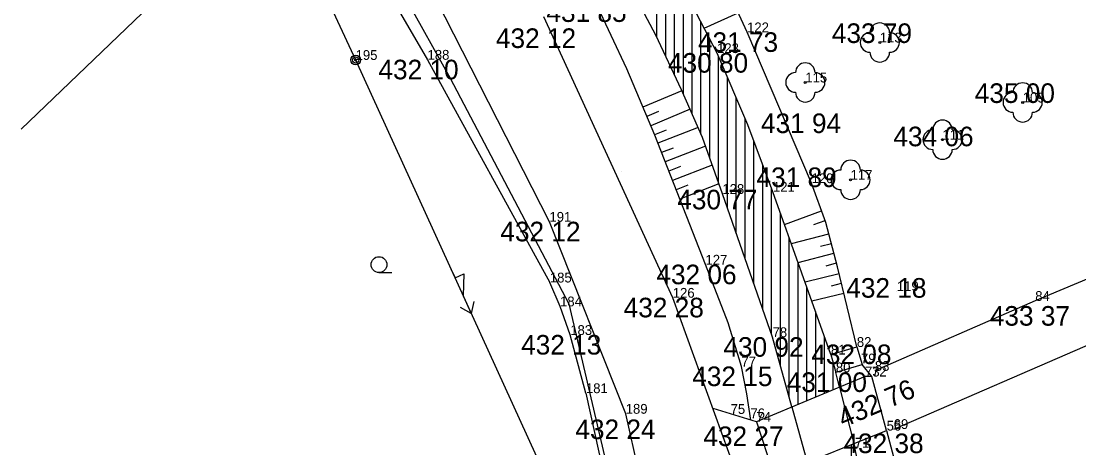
# Model space of a CAD drawing. Extents: x -559180 to -551373, y -1076947 to -1072071.
# Drawn here: x -553972.5 to -553918.6, y -1073994.1 to -1073972.3 of the extents above; entities that cross this region are included whole.
import ezdxf

# ---------------------------------------------------------------- set-up
doc = ezdxf.new("R2010")
doc.units = 0
for name, color, linetype in [('12_PLOTY', 7, 'Continuous'), ('13_PLOTY', 7, 'Continuous'), ('17_KOMUNIKACE', 7, 'Continuous'), ('18_POLOHOPIS', 7, 'Continuous'), ('1_VODA_ZN', 7, 'Continuous'), ('20_EL_ZN', 7, 'Continuous'), ('26_SRAFY', 7, 'Continuous'), ('27_HRANA_PATA', 7, 'Continuous'), ('28_VODA', 7, 'Continuous'), ('32', 7, 'Continuous'), ('34_ZELEN', 7, 'Continuous'), ('3_BODY', 7, 'Continuous'), ('45_ZN_KULTURY', 7, 'Continuous'), ('6_VYSKY', 7, 'Continuous'), ('NNnadzemní', 7, 'Continuous')]:
    doc.layers.add(name, color=color, linetype=linetype)

# ---------------------------------------------------------------- blocks, each defined once
blk = doc.blocks.new('STL')
at = {"layer": '34_ZELEN'}
blk.add_circle((0, 0), 0.05, dxfattribs=at)
for centre, start, end in [((0, 0.5), 0, 180), ((-0.5, 0), 90, 270), ((0.5, 0), 270, 90), ((0, -0.5), 180, 0)]:
    blk.add_arc(centre, 0.5, start, end, dxfattribs=at)
blk = doc.blocks.new('SLB')
at = {"layer": '20_EL_ZN'}
for radius in [0.25, 0.158, 0.05]:
    blk.add_circle((0, 0), radius, dxfattribs=at)
blk = doc.blocks.new('ZAHRAD')
at = {"layer": '45_ZN_KULTURY'}
blk.add_line((0, 0), (0.65, 0.003), dxfattribs=at)
blk.add_circle((0, 0.403), 0.403, dxfattribs=at)
blk = doc.blocks.new('POINT_DISPLAY')
blk.add_line((0, 0), (0, 0))
blk = doc.blocks.new('ELNN')
at = {"layer": '20_EL_ZN'}
for p, q in [((0, 0), (0.5, 0)), ((0.5, 0), (0.5, 0.5)), ((0.5, 0.5), (1.5, 0)), ((1.5, 0), (2.5, 0))]:
    blk.add_line(p, q, dxfattribs=at)
blk.add_lwpolyline([(2, 0.375), (2.5, 0), (2, -0.375)], dxfattribs=at)

msp = doc.modelspace()

# ---------------------------------------------------------------- linework, layer by layer
at = {"layer": '12_PLOTY'}
for p, q in [((-553972.54, -1073977.838), (-553957.93, -1073963.82)), ((-553957.93, -1073963.82), (-553951.81, -1073974.3)), ((-553951.81, -1073974.3), (-553945.57, -1073985.67)), ((-553910.93, -1073982.47), (-553920.81, -1073986.61)), ((-553945.05, -1073986.89), (-553945.57, -1073985.67)), ((-553944.53, -1073988.35), (-553945.05, -1073986.89)), ((-553920.81, -1073986.61), (-553928.99, -1073990.18)), ((-553943.73, -1073991.32), (-553944.53, -1073988.35)), ((-553928.03, -1073993.15), (-553916.58, -1073988.19)), ((-553943.73, -1073991.32), (-553941.14, -1074003.13))]:
    msp.add_line(p, q, dxfattribs=at)
at = {"layer": '13_PLOTY'}
for p, q in [((-553957.09, -1073963.69), (-553950.65, -1073975.24)), ((-553950.65, -1073975.24), (-553944.61, -1073986.76)), ((-553944.61, -1073986.76), (-553942.12, -1073997.36))]:
    msp.add_line(p, q, dxfattribs=at)
at = {"layer": '17_KOMUNIKACE'}
for p, q in [((-553945.59, -1073982.57), (-553951.36, -1073971.24)), ((-553939.3, -1073986.45), (-553945.88, -1073972.11)), ((-553941.7, -1073992.37), (-553945.59, -1073982.57)), ((-553935.82, -1073996.03), (-553939.3, -1073986.45)), ((-553938.92, -1074004.51), (-553941.7, -1073992.37))]:
    msp.add_line(p, q, dxfattribs=at)
at = {"layer": '18_POLOHOPIS'}
for p, q in [((-553931.23, -1073989.35), (-553929.91, -1073988.96)), ((-553929.91, -1073988.96), (-553929.642, -1073989.864)), ((-553931.23, -1073989.35), (-553930.98, -1073990.26)), ((-553930.962, -1073990.254), (-553929.642, -1073989.864)), ((-553929.49, -1073990.47), (-553935.03, -1073992.78)), ((-553929.14, -1073990.47), (-553929.49, -1073990.47)), ((-553928.39, -1073993.23), (-553929.14, -1073990.47)), ((-553935.03, -1073992.78), (-553937.244, -1073992.109)), ((-553935.03, -1073992.78), (-553934.14, -1073995.52)), ((-553934.14, -1073995.52), (-553928.39, -1073993.23))]:
    msp.add_line(p, q, dxfattribs=at)
at = {"layer": '26_SRAFY'}
for p, q in [((-553937.696, -1073972.69), (-553935.967, -1073971.9)), ((-553938.831, -1073975.89), (-553940.821, -1073976.727)), ((-553940.029, -1073976.948), (-553940.623, -1073977.198)), ((-553938.42, -1073976.825), (-553940.425, -1073977.668)), ((-553939.639, -1073977.891), (-553940.227, -1073978.139)), ((-553938.01, -1073977.761), (-553940.059, -1073978.565)), ((-553939.279, -1073978.807), (-553939.873, -1073979.04)), ((-553937.631, -1073978.71), (-553939.686, -1073979.516)), ((-553938.905, -1073979.758), (-553939.5, -1073979.991)), ((-553937.291, -1073979.674), (-553939.314, -1073980.466)), ((-553938.532, -1073980.708), (-553939.127, -1073980.942)), ((-553936.955, -1073980.638), (-553938.941, -1073981.417)), ((-553933.596, -1073982.706), (-553931.705, -1073982.019)), ((-553932.096, -1073982.712), (-553931.528, -1073982.505)), ((-553933.249, -1073983.681), (-553931.34, -1073983.179)), ((-553931.768, -1073983.825), (-553931.208, -1073983.678)), ((-553932.902, -1073984.657), (-553931.077, -1073984.177)), ((-553931.481, -1073984.816), (-553930.946, -1073984.676)), ((-553932.554, -1073985.632), (-553930.813, -1073985.212)), ((-553931.199, -1073985.835), (-553930.692, -1073985.713)), ((-553932.207, -1073986.607), (-553930.571, -1073986.213))]:
    msp.add_line(p, q, dxfattribs=at)
at = {"layer": '27_HRANA_PATA'}
for p, q in [((-553935.51, -1073972.9), (-553941.1, -1073960.67)), ((-553932.22, -1073980.6), (-553935.51, -1073972.9)), ((-553929.14, -1073990.47), (-553929.646, -1073989.865))]:
    msp.add_line(p, q, dxfattribs=at)
for points in [[(-553937.63, -1073984.76), (-553940.219, -1073978.157), (-553941.644, -1073974.77), (-553943.24, -1073971.37)], [(-553929.91, -1073988.96), (-553930.894, -1073984.874), (-553931.488, -1073982.615), (-553932.22, -1073980.6)], [(-553935.8, -1073989.96), (-553936.477, -1073987.727), (-553937.63, -1073984.76)], [(-553935.324, -1073992.691), (-553935.527, -1073991.352), (-553935.8, -1073989.96)], [(-553928.39, -1073993.23), (-553926.796, -1073999.258), (-553926.202, -1074001.517), (-553925.91, -1074003.48)]]:
    msp.add_lwpolyline(points, dxfattribs=at)
at = {"layer": '28_VODA'}
for p, q in [((-553937.04, -1073973.96), (-553943.281, -1073961.872)), ((-553934.21, -1073988.46), (-553936.77, -1073981.15)), ((-553931.23, -1073989.35), (-553934.19, -1073981.04)), ((-553933.22, -1073992.025), (-553934.21, -1073988.46)), ((-553930.79, -1073991.012), (-553930.98, -1073990.26)), ((-553930.79, -1073991.012), (-553930.01, -1073994.1)), ((-553933.22, -1073992.025), (-553932.438, -1073994.842)), ((-553930.01, -1073994.1), (-553930.062, -1073993.896)), ((-553928.28, -1074002.71), (-553930.01, -1073994.1))]:
    msp.add_line(p, q, dxfattribs=at)
for points in [[(-553936.77, -1073981.15), (-553937.784, -1073978.276), (-553938.853, -1073975.839), (-553940.159, -1073973.046), (-553941.59, -1073970.34)], [(-553934.19, -1073981.04), (-553935.467, -1073977.622), (-553937.04, -1073973.96)]]:
    msp.add_lwpolyline(points, dxfattribs=at)
at = {"layer": '32'}
for p, q in [((-553940.11, -1073973.151), (-553940.11, -1073968.014)), ((-553939.66, -1073974.113), (-553939.66, -1073968.885)), ((-553939.21, -1073975.076), (-553939.21, -1073969.757)), ((-553938.76, -1073976.051), (-553938.76, -1073970.629)), ((-553938.31, -1073977.077), (-553938.31, -1073971.5)), ((-553937.86, -1073978.103), (-553937.86, -1073972.372)), ((-553937.41, -1073979.336), (-553937.41, -1073973.243)), ((-553936.96, -1073980.611), (-553936.96, -1073974.159)), ((-553936.51, -1073981.892), (-553936.51, -1073975.194)), ((-553936.06, -1073983.177), (-553936.06, -1073976.241)), ((-553935.61, -1073984.462), (-553935.61, -1073977.289)), ((-553935.16, -1073985.747), (-553935.16, -1073978.444)), ((-553934.71, -1073987.032), (-553934.71, -1073979.648)), ((-553934.26, -1073988.317), (-553934.26, -1073980.853)), ((-553933.81, -1073989.9), (-553933.81, -1073982.107)), ((-553933.36, -1073991.521), (-553933.36, -1073983.37)), ((-553932.91, -1073991.896), (-553932.91, -1073984.634)), ((-553932.46, -1073991.708), (-553932.46, -1073985.897)), ((-553932.01, -1073991.521), (-553932.01, -1073987.16)), ((-553931.56, -1073991.333), (-553931.56, -1073988.424)), ((-553931.11, -1073991.145), (-553931.11, -1073989.787)), ((-553930.188, -1074008.434), (-553930.188, -1073993.946))]:
    msp.add_line(p, q, dxfattribs=at)
at = {"layer": 'NNnadzemní'}
for p, q in [((-553966.508, -1073950.587), (-553955.48, -1073974.31)), ((-553955.48, -1073974.31), (-553941.57, -1074004.82))]:
    msp.add_line(p, q, dxfattribs=at)

# ---------------------------------------------------------------- block references
at = {"layer": '1_VODA_ZN'}
for p in [(-553935.51, -1073972.9), (-553928.74, -1073973.42), (-553937.04, -1073973.96), (-553955.48, -1073974.31), (-553951.81, -1073974.3), (-553932.54, -1073975.46), (-553921.45, -1073976.48), (-553925.54, -1073978.38), (-553941.893, -1073979.985), (-553930.23, -1073980.43), (-553932.22, -1073980.6), (-553936.77, -1073981.15), (-553934.19, -1073981.04), (-553945.59, -1073982.57), (-553937.63, -1073984.76), (-553945.57, -1073985.67), (-553927.87, -1073986.11), (-553945.05, -1073986.89), (-553939.3, -1073986.45), (-553920.81, -1073986.61), (-553944.53, -1073988.35), (-553934.21, -1073988.46), (-553929.91, -1073988.96), (-553931.23, -1073989.35), (-553935.8, -1073989.96), (-553929.7, -1073989.8), (-553930.98, -1073990.26), (-553929.49, -1073990.47), (-553929.14, -1073990.47), (-553928.99, -1073990.18), (-553943.73, -1073991.32), (-553928.79, -1073991.32), (-553928.79, -1073991.32), (-553928.79, -1073991.32), (-553941.7, -1073992.37), (-553936.35, -1073992.38), (-553935.34, -1073992.6), (-553935.03, -1073992.78), (-553928.39, -1073993.23), (-553928.03, -1073993.15), (-553930.01, -1073994.1)]:
    msp.add_blockref('POINT_DISPLAY', p, dxfattribs=at)
at = {"layer": '20_EL_ZN'}
msp.add_blockref('SLB', (-553955.48, -1073974.31), dxfattribs=at)
at = {"layer": '20_EL_ZN', "xscale": 0.9999979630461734, "yscale": 0.9999979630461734, "rotation": -65.49101677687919}
msp.add_blockref('ELNN', (-553950.616, -1073984.979), dxfattribs=at)
at = {"layer": '34_ZELEN'}
for p in [(-553928.74, -1073973.42), (-553932.54, -1073975.46), (-553921.45, -1073976.48), (-553925.54, -1073978.38), (-553930.23, -1073980.43)]:
    msp.add_blockref('STL', p, dxfattribs=at)
at = {"layer": '45_ZN_KULTURY'}
msp.add_blockref('ZAHRAD', (-553954.288, -1073985.161), dxfattribs=at)

# ---------------------------------------------------------------- texts
at = {"layer": '3_BODY'}
for s, p in [('122', (-553935.51, -1073972.9)), ('113', (-553928.74, -1073973.42)), ('195', (-553955.48, -1073974.31)), ('188', (-553951.81, -1073974.3)), ('123', (-553937.04, -1073973.96)), ('115', (-553932.54, -1073975.46)), ('109', (-553921.45, -1073976.48)), ('111', (-553925.54, -1073978.38)), ('120', (-553932.22, -1073980.6)), ('117', (-553930.23, -1073980.43)), ('128', (-553936.77, -1073981.15)), ('121', (-553934.19, -1073981.04)), ('191', (-553945.59, -1073982.57)), ('127', (-553937.63, -1073984.76)), ('185', (-553945.57, -1073985.67)), ('119', (-553927.87, -1073986.11)), ('126', (-553939.3, -1073986.45)), ('84', (-553920.81, -1073986.61)), ('184', (-553945.05, -1073986.89)), ('183', (-553944.53, -1073988.35)), ('78', (-553934.21, -1073988.46)), ('82', (-553929.91, -1073988.96)), ('81', (-553931.23, -1073989.35)), ('77', (-553935.8, -1073989.96)), ('79', (-553929.7, -1073989.8)), ('80', (-553930.98, -1073990.26)), ('73', (-553929.49, -1073990.47)), ('72', (-553929.14, -1073990.47)), ('83', (-553928.99, -1073990.18)), ('181', (-553943.73, -1073991.32)), ('189', (-553941.7, -1073992.37)), ('75', (-553936.35, -1073992.38)), ('76', (-553935.34, -1073992.6)), ('74', (-553935.03, -1073992.78)), ('56', (-553928.39, -1073993.23)), ('69', (-553928.03, -1073993.15)), ('71', (-553930.01, -1073994.1))]:
    msp.add_text(s, height=0.5, dxfattribs=at).set_placement(p)
at = {"layer": '6_VYSKY'}
for s, p in [('431 85', (-553945.745, -1073972.37)), ('432 12', (-553948.321, -1073973.7)), ('431 73', (-553938.015, -1073973.9)), ('433 79', (-553931.184, -1073973.445)), ('430 80', (-553939.545, -1073974.96)), ('432 10', (-553954.315, -1073975.3)), ('435 00', (-553923.895, -1073976.506)), ('431 94', (-553934.802, -1073978.043)), ('434 06', (-553928.045, -1073978.717)), ('431 89', (-553935.027, -1073980.799)), ('430 77', (-553939.07, -1073981.938)), ('432 12', (-553948.095, -1073983.57)), ('432 06', (-553940.135, -1073985.76)), ('432 18', (-553930.448, -1073986.447)), ('432 28', (-553941.805, -1073987.45)), ('433 37', (-553923.126, -1073987.875)), ('432 13', (-553947.035, -1073989.35)), ('430 92', (-553936.715, -1073989.46)), ('432 08', (-553932.233, -1073989.838)), ('432 15', (-553938.305, -1073990.96)), ('431 00', (-553933.485, -1073991.26)), ('432 24', (-553944.268, -1073993.666)), ('432 27', (-553937.739, -1073994.022)), ('432 38', (-553930.592, -1073994.381))]:
    msp.add_text(s, height=1, dxfattribs=at).set_placement(p)
msp.add_text('432 76', height=1, rotation=23.2247, dxfattribs=at).set_placement((-553930.6, -1073993.095))

doc.saveas('drawing.dxf')
